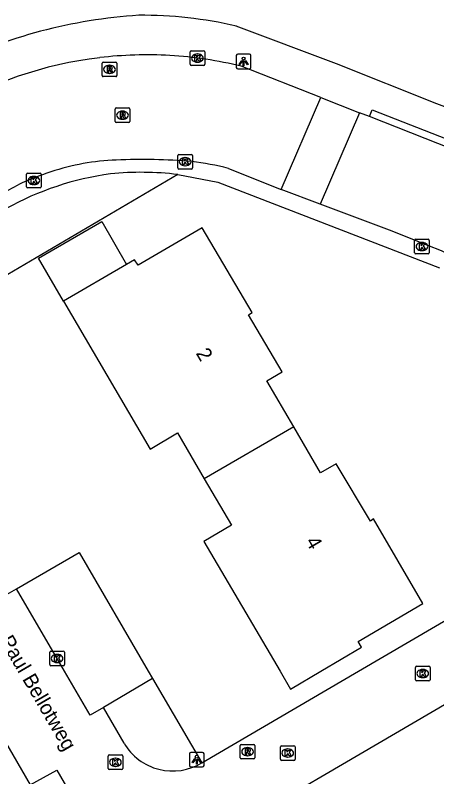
# Model space of a CAD drawing. Extents: x 159353 to 160616, y 385893 to 387321.
# Drawn here: x 160423.5 to 160452.3, y 386492.8 to 386544.9 of the extents above; entities that cross this region are included whole.
import ezdxf

# ---------------------------------------------------------------- set-up
doc = ezdxf.new("R2010")
doc.units = 0
for name, color, linetype in [('IMGEO_Groenvoorziening', 7, 'Continuous'), ('IMGEO_Kolk', 7, 'Continuous'), ('IMGEO_Lichtpunt', 7, 'Continuous'), ('IMGEO_Openbare_ruimte_label', 7, 'Continuous'), ('IMGEO_Pand', 7, 'Continuous'), ('IMGEO_Pand_nummerreeks', 7, 'Continuous'), ('IMGEO_Parkeervlak_open', 7, 'Continuous'), ('IMGEO_Rijbaan_lokaal_open', 7, 'Continuous'), ('IMGEO_Rioolput', 7, 'Continuous'), ('IMGEO_Voetpad_open', 7, 'Continuous')]:
    doc.layers.add(name, color=color, linetype=linetype)

msp = doc.modelspace()

# ---------------------------------------------------------------- linework, layer by layer
at = {"layer": 'IMGEO_Groenvoorziening'}
for points in [[(160434.608, 386534.008), (160413.256, 386521.457)], [(160432.862, 386499.51), (160436.257, 386493.736)]]:
    msp.add_lwpolyline(points, dxfattribs=at)
at = {"layer": 'IMGEO_Kolk'}
for p, q in [((160435.447, 386541.555), (160435.447, 386542.407)), ((160435.522, 386542.481), (160436.374, 386542.481)), ((160435.935, 386542.261), (160435.96, 386542.261)), ((160436.448, 386542.407), (160436.448, 386541.555)), ((160435.958, 386541.701), (160435.933, 386541.701)), ((160436.374, 386541.481), (160435.522, 386541.481)), ((160434.607, 386534.461), (160434.607, 386535.313)), ((160434.682, 386535.387), (160435.534, 386535.387)), ((160435.608, 386535.313), (160435.608, 386534.461)), ((160435.095, 386535.167), (160435.12, 386535.167)), ((160435.534, 386534.387), (160434.682, 386534.387)), ((160435.118, 386534.607), (160435.093, 386534.607)), ((160424.257, 386533.171), (160424.257, 386534.023)), ((160424.332, 386534.097), (160425.184, 386534.097)), ((160424.745, 386533.877), (160424.77, 386533.877)), ((160425.258, 386534.023), (160425.258, 386533.171)), ((160424.768, 386533.317), (160424.743, 386533.317)), ((160425.184, 386533.097), (160424.332, 386533.097)), ((160450.885, 386529.576), (160451.737, 386529.576)), ((160450.81, 386528.65), (160450.81, 386529.502)), ((160451.298, 386529.356), (160451.323, 386529.356)), ((160451.811, 386529.502), (160451.811, 386528.65)), ((160451.737, 386528.576), (160450.885, 386528.576)), ((160451.321, 386528.796), (160451.296, 386528.796)), ((160425.843, 386500.454), (160425.843, 386501.306)), ((160425.918, 386501.38), (160426.77, 386501.38)), ((160426.331, 386501.16), (160426.356, 386501.16)), ((160426.844, 386501.306), (160426.844, 386500.454)), ((160426.77, 386500.38), (160425.918, 386500.38)), ((160426.354, 386500.6), (160426.329, 386500.6)), ((160450.861, 386499.417), (160450.861, 386500.269)), ((160450.936, 386500.343), (160451.788, 386500.343)), ((160451.349, 386500.123), (160451.374, 386500.123)), ((160451.862, 386500.269), (160451.862, 386499.417)), ((160451.788, 386499.343), (160450.936, 386499.343)), ((160451.372, 386499.563), (160451.347, 386499.563)), ((160441.625, 386493.976), (160441.625, 386494.828)), ((160441.7, 386494.902), (160442.552, 386494.902)), ((160442.113, 386494.682), (160442.138, 386494.682)), ((160442.626, 386494.828), (160442.626, 386493.976)), ((160429.834, 386493.342), (160429.834, 386494.194)), ((160429.909, 386494.268), (160430.761, 386494.268)), ((160430.835, 386494.194), (160430.835, 386493.342)), ((160442.136, 386494.122), (160442.111, 386494.122)), ((160430.322, 386494.048), (160430.347, 386494.048)), ((160442.552, 386493.902), (160441.7, 386493.902)), ((160430.761, 386493.268), (160429.909, 386493.268)), ((160430.345, 386493.488), (160430.32, 386493.488))]:
    msp.add_line(p, q, dxfattribs=at)
for points in [[(160435.447, 386541.555), (160435.447, 386542.407)], [(160435.522, 386542.481), (160436.374, 386542.481)], [(160435.768, 386542.181), (160435.891, 386542.181), (160435.891, 386542.03), (160436.021, 386542.181), (160436.185, 386542.181), (160436.039, 386542.03), (160436.192, 386541.781), (160436.04, 386541.781), (160435.955, 386541.945), (160435.891, 386541.878), (160435.891, 386541.781), (160435.768, 386541.781), (160435.768, 386542.181)], [(160436.448, 386542.407), (160436.448, 386541.555)], [(160436.374, 386541.481), (160435.522, 386541.481)], [(160434.607, 386534.461), (160434.607, 386535.313)], [(160434.682, 386535.387), (160435.534, 386535.387)], [(160435.608, 386535.313), (160435.608, 386534.461)], [(160434.928, 386535.087), (160435.051, 386535.087), (160435.051, 386534.936), (160435.181, 386535.087), (160435.345, 386535.087), (160435.199, 386534.936), (160435.352, 386534.687), (160435.2, 386534.687), (160435.115, 386534.851), (160435.051, 386534.784), (160435.051, 386534.687), (160434.928, 386534.687), (160434.928, 386535.087)], [(160435.534, 386534.387), (160434.682, 386534.387)], [(160424.257, 386533.171), (160424.257, 386534.023)], [(160424.332, 386534.097), (160425.184, 386534.097)], [(160424.578, 386533.797), (160424.701, 386533.797), (160424.701, 386533.646), (160424.831, 386533.797), (160424.995, 386533.797), (160424.849, 386533.646), (160425.002, 386533.397), (160424.85, 386533.397), (160424.765, 386533.561), (160424.701, 386533.494), (160424.701, 386533.397), (160424.578, 386533.397), (160424.578, 386533.797)], [(160425.258, 386534.023), (160425.258, 386533.171)], [(160425.184, 386533.097), (160424.332, 386533.097)], [(160450.885, 386529.576), (160451.737, 386529.576)], [(160450.81, 386528.65), (160450.81, 386529.502)], [(160451.131, 386529.276), (160451.254, 386529.276), (160451.254, 386529.125), (160451.384, 386529.276), (160451.548, 386529.276), (160451.402, 386529.125), (160451.555, 386528.876), (160451.403, 386528.876), (160451.318, 386529.04), (160451.254, 386528.973), (160451.254, 386528.876), (160451.131, 386528.876), (160451.131, 386529.276)], [(160451.811, 386529.502), (160451.811, 386528.65)], [(160451.737, 386528.576), (160450.885, 386528.576)], [(160425.843, 386500.454), (160425.843, 386501.306)], [(160425.918, 386501.38), (160426.77, 386501.38)], [(160426.164, 386501.08), (160426.287, 386501.08), (160426.287, 386500.929), (160426.417, 386501.08), (160426.581, 386501.08), (160426.435, 386500.929), (160426.588, 386500.68), (160426.436, 386500.68), (160426.351, 386500.844), (160426.287, 386500.777), (160426.287, 386500.68), (160426.164, 386500.68), (160426.164, 386501.08)], [(160426.844, 386501.306), (160426.844, 386500.454)], [(160426.77, 386500.38), (160425.918, 386500.38)], [(160450.861, 386499.417), (160450.861, 386500.269)], [(160450.936, 386500.343), (160451.788, 386500.343)], [(160451.182, 386500.043), (160451.305, 386500.043), (160451.305, 386499.892), (160451.435, 386500.043), (160451.599, 386500.043), (160451.453, 386499.892), (160451.606, 386499.643), (160451.454, 386499.643), (160451.369, 386499.807), (160451.305, 386499.74), (160451.305, 386499.643), (160451.182, 386499.643), (160451.182, 386500.043)], [(160451.862, 386500.269), (160451.862, 386499.417)], [(160451.788, 386499.343), (160450.936, 386499.343)], [(160441.625, 386493.976), (160441.625, 386494.828)], [(160441.7, 386494.902), (160442.552, 386494.902)], [(160442.626, 386494.828), (160442.626, 386493.976)], [(160429.834, 386493.342), (160429.834, 386494.194)], [(160429.909, 386494.268), (160430.761, 386494.268)], [(160430.835, 386494.194), (160430.835, 386493.342)], [(160441.946, 386494.602), (160442.069, 386494.602), (160442.069, 386494.451), (160442.199, 386494.602), (160442.363, 386494.602), (160442.217, 386494.451), (160442.37, 386494.202), (160442.218, 386494.202), (160442.133, 386494.366), (160442.069, 386494.299), (160442.069, 386494.202), (160441.946, 386494.202), (160441.946, 386494.602)], [(160430.155, 386493.968), (160430.278, 386493.968), (160430.278, 386493.817), (160430.408, 386493.968), (160430.572, 386493.968), (160430.426, 386493.817), (160430.579, 386493.568), (160430.427, 386493.568), (160430.342, 386493.732), (160430.278, 386493.665), (160430.278, 386493.568), (160430.155, 386493.568), (160430.155, 386493.968)], [(160442.552, 386493.902), (160441.7, 386493.902)], [(160430.761, 386493.268), (160429.909, 386493.268)]]:
    msp.add_lwpolyline(points, dxfattribs=at)
for centre, start, end in [((160435.524, 386542.405), 91.552, 178.448), ((160435.524, 386542.405), 91.552, 178.448), ((160436.372, 386542.405), 1.552, 88.448), ((160436.372, 386542.405), 1.552, 88.448), ((160435.524, 386541.557), 181.552, 268.448), ((160435.524, 386541.557), 181.552, 268.448), ((160436.372, 386541.557), 271.552, 358.448), ((160436.372, 386541.557), 271.552, 358.448), ((160434.684, 386535.311), 91.552, 178.448), ((160434.684, 386535.311), 91.552, 178.448), ((160435.532, 386535.311), 1.552, 88.448), ((160435.532, 386535.311), 1.552, 88.448), ((160434.684, 386534.463), 181.552, 268.448), ((160434.684, 386534.463), 181.552, 268.448), ((160435.532, 386534.463), 271.552, 358.448), ((160435.532, 386534.463), 271.552, 358.448), ((160424.334, 386534.021), 91.552, 178.448), ((160424.334, 386534.021), 91.552, 178.448), ((160425.182, 386534.021), 1.552, 88.448), ((160425.182, 386534.021), 1.552, 88.448), ((160424.334, 386533.173), 181.552, 268.448), ((160424.334, 386533.173), 181.552, 268.448), ((160425.182, 386533.173), 271.552, 358.448), ((160425.182, 386533.173), 271.552, 358.448), ((160450.887, 386529.5), 91.552, 178.448), ((160450.887, 386529.5), 91.552, 178.448), ((160451.735, 386529.5), 1.552, 88.448), ((160451.735, 386529.5), 1.552, 88.448), ((160450.887, 386528.652), 181.552, 268.448), ((160450.887, 386528.652), 181.552, 268.448), ((160451.735, 386528.652), 271.552, 358.448), ((160451.735, 386528.652), 271.552, 358.448), ((160425.92, 386501.304), 91.552, 178.448), ((160425.92, 386501.304), 91.552, 178.448), ((160426.768, 386501.304), 1.552, 88.448), ((160426.768, 386501.304), 1.552, 88.448), ((160425.92, 386500.456), 181.552, 268.448), ((160425.92, 386500.456), 181.552, 268.448), ((160426.768, 386500.456), 271.552, 358.448), ((160426.768, 386500.456), 271.552, 358.448), ((160450.938, 386500.267), 91.552, 178.448), ((160450.938, 386500.267), 91.552, 178.448), ((160451.786, 386500.267), 1.552, 88.448), ((160451.786, 386500.267), 1.552, 88.448), ((160450.938, 386499.419), 181.552, 268.448), ((160450.938, 386499.419), 181.552, 268.448), ((160451.786, 386499.419), 271.552, 358.448), ((160451.786, 386499.419), 271.552, 358.448), ((160441.702, 386494.826), 91.552, 178.448), ((160441.702, 386494.826), 91.552, 178.448), ((160442.55, 386494.826), 1.552, 88.448), ((160442.55, 386494.826), 1.552, 88.448), ((160429.911, 386494.192), 91.552, 178.448), ((160429.911, 386494.192), 91.552, 178.448), ((160430.759, 386494.192), 1.552, 88.448), ((160430.759, 386494.192), 1.552, 88.448), ((160441.702, 386493.978), 181.552, 268.448), ((160441.702, 386493.978), 181.552, 268.448), ((160442.55, 386493.978), 271.552, 358.448), ((160442.55, 386493.978), 271.552, 358.448), ((160429.911, 386493.344), 181.552, 268.448), ((160429.911, 386493.344), 181.552, 268.448), ((160430.759, 386493.344), 271.552, 358.448), ((160430.759, 386493.344), 271.552, 358.448)]:
    msp.add_arc(centre, 0.0765, start, end, dxfattribs=at)
for centre, major_axis, ratio, start_param, end_param in [((160435.934, 386541.981), (-0.387, 0.002), 0.722429, 4.712389, 7.853982), ((160435.959, 386541.981), (-0.39, 0.002), 0.717154, 1.570796, 4.712389), ((160435.094, 386534.887), (-0.387, 0.002), 0.722429, 4.712389, 7.853982), ((160435.119, 386534.887), (-0.39, 0.002), 0.717154, 1.570796, 4.712389), ((160424.744, 386533.597), (-0.387, 0.002), 0.722429, 4.712389, 7.853982), ((160424.769, 386533.597), (-0.39, 0.002), 0.717154, 1.570796, 4.712389), ((160451.297, 386529.076), (-0.387, 0.002), 0.722429, 4.712389, 7.853982), ((160451.322, 386529.076), (-0.39, 0.002), 0.717154, 1.570796, 4.712389), ((160426.33, 386500.88), (-0.387, 0.002), 0.722429, 4.712389, 7.853982), ((160426.355, 386500.88), (-0.39, 0.002), 0.717154, 1.570796, 4.712389), ((160451.348, 386499.843), (-0.387, 0.002), 0.722429, 4.712389, 7.853982), ((160451.373, 386499.843), (-0.39, 0.002), 0.717154, 1.570796, 4.712389), ((160442.112, 386494.402), (-0.387, 0.002), 0.722429, 4.712389, 7.853982), ((160442.137, 386494.402), (-0.39, 0.002), 0.717154, 1.570796, 4.712389), ((160430.321, 386493.768), (-0.387, 0.002), 0.722429, 4.712389, 7.853982), ((160430.346, 386493.768), (-0.39, 0.002), 0.717154, 1.570796, 4.712389)]:
    msp.add_ellipse(centre, major_axis=major_axis, ratio=ratio, start_param=start_param, end_param=end_param, dxfattribs=at)
at = {"layer": 'IMGEO_Lichtpunt'}
for p, q in [((160438.608, 386542.148), (160438.608, 386541.341)), ((160438.608, 386542.148), (160438.608, 386541.341)), ((160439.51, 386542.243), (160438.702, 386542.243)), ((160439.51, 386542.243), (160438.702, 386542.243)), ((160439.604, 386541.341), (160439.604, 386542.148)), ((160439.604, 386541.341), (160439.604, 386542.148)), ((160438.702, 386541.247), (160439.51, 386541.247)), ((160438.702, 386541.247), (160439.51, 386541.247)), ((160435.401, 386494.355), (160435.401, 386493.548)), ((160435.401, 386494.355), (160435.401, 386493.548)), ((160436.303, 386494.45), (160435.495, 386494.45)), ((160436.303, 386494.45), (160435.495, 386494.45)), ((160436.397, 386493.548), (160436.397, 386494.355)), ((160436.397, 386493.548), (160436.397, 386494.355)), ((160435.495, 386493.454), (160436.303, 386493.454)), ((160435.495, 386493.454), (160436.303, 386493.454))]:
    msp.add_line(p, q, dxfattribs=at)
for points in [[(160438.982, 386541.812), (160439.021, 386541.784), (160438.833, 386541.522), (160438.795, 386541.549), (160438.982, 386541.812)], [(160439.084, 386541.764), (160439.131, 386541.764), (160439.131, 386541.442), (160439.084, 386541.442), (160439.084, 386541.764)], [(160439.194, 386541.784), (160439.232, 386541.811), (160439.419, 386541.549), (160439.38, 386541.521), (160439.194, 386541.784)], [(160435.775, 386494.019), (160435.814, 386493.991), (160435.626, 386493.729), (160435.588, 386493.756), (160435.775, 386494.019)], [(160435.877, 386493.971), (160435.924, 386493.971), (160435.924, 386493.649), (160435.877, 386493.649), (160435.877, 386493.971)], [(160435.987, 386493.991), (160436.025, 386494.018), (160436.212, 386493.756), (160436.173, 386493.728), (160435.987, 386493.991)]]:
    msp.add_lwpolyline(points, dxfattribs=at)
for centre in [(160439.107, 386541.946), (160435.9, 386494.153)]:
    msp.add_circle(centre, 0.0994, dxfattribs=at)
for centre, start, end in [((160438.702, 386542.148), 90, 180), ((160438.702, 386542.148), 90, 180), ((160439.51, 386542.148), 0, 90), ((160439.51, 386542.148), 0, 90), ((160438.702, 386541.341), 180, 270), ((160438.702, 386541.341), 180, 270), ((160439.51, 386541.341), 270, 0), ((160439.51, 386541.341), 270, 360), ((160435.495, 386494.355), 90, 180), ((160435.495, 386494.355), 90, 180), ((160436.303, 386494.355), 0, 90), ((160436.303, 386494.355), 0, 90), ((160435.495, 386493.548), 180, 270), ((160435.495, 386493.548), 180, 270), ((160436.303, 386493.548), 270, 0), ((160436.303, 386493.548), 270, 360)]:
    msp.add_arc(centre, 0.0946, start, end, dxfattribs=at)
at = {"layer": 'IMGEO_Pand'}
for points in [[(160426.779, 386525.338), (160425.074, 386528.279), (160429.4, 386530.787), (160431.105, 386527.846)], [(160442.541, 386516.737), (160440.704, 386519.894), (160441.739, 386520.496), (160439.442, 386524.407), (160439.698, 386524.566), (160436.276, 386530.357), (160431.883, 386527.793), (160431.648, 386528.161), (160431.105, 386527.846)], [(160431.105, 386527.846), (160426.779, 386525.338)], [(160426.779, 386525.338), (160432.704, 386515.217), (160434.579, 386516.315), (160436.417, 386513.174)], [(160436.417, 386513.174), (160438.277, 386509.996), (160436.392, 386508.893), (160441.599, 386500), (160442.313, 386498.781), (160444.382, 386500), (160447.179, 386501.648), (160446.945, 386502.034), (160451.364, 386504.643), (160447.997, 386510.429), (160447.794, 386510.282), (160445.43, 386514.193), (160444.378, 386513.58), (160442.541, 386516.737)], [(160442.541, 386516.737), (160436.417, 386513.174)]]:
    msp.add_lwpolyline(points, dxfattribs=at)
at = {"layer": 'IMGEO_Parkeervlak_open'}
for points in [[(160423.571, 386505.645), (160427.859, 386508.138), (160432.578, 386500), (160432.862, 386499.51)], [(160432.862, 386499.51), (160429.514, 386497.512)]]:
    msp.add_lwpolyline(points, dxfattribs=at)
at = {"layer": 'IMGEO_Rijbaan_lokaal_open'}
for points in [[(160444.388, 386539.281), (160438.949, 386541.419)], [(160441.678, 386532.987), (160444.388, 386539.281)], [(160444.388, 386539.281), (160447.027, 386538.24)], [(160447.027, 386538.24), (160444.339, 386531.981)], [(160447.723, 386537.97), (160447.027, 386538.24)], [(160453.369, 386535.75), (160447.723, 386537.97)], [(160438.071, 386534.427), (160441.678, 386532.987)], [(160412.179, 386526.704), (160416.052, 386529.026), (160421.606, 386532.212), (160423.688, 386533.308)], [(160444.339, 386531.981), (160441.678, 386532.987)], [(160453.006, 386528.597), (160452.637, 386528.788), (160451.703, 386529.156), (160449.262, 386530.12), (160444.339, 386531.981)], [(160406.923, 386522.395), (160419.978, 386500), (160424.508, 386492.229), (160426.319, 386493.234), (160431.097, 386484.987), (160456.754, 386500), (160459.951, 386501.871), (160458.975, 386503.558)], [(160413.256, 386521.457), (160422.775, 386505.182), (160423.571, 386505.645)], [(160436.257, 386493.736), (160446.964, 386500.001), (160457.511, 386506.179)], [(160429.514, 386497.512), (160428.603, 386496.996), (160426.855, 386500), (160423.571, 386505.645)], [(160430.926, 386495.074), (160429.514, 386497.512)]]:
    msp.add_lwpolyline(points, dxfattribs=at)
for centre, radius, start, end in [((160432.512, 386514.457), 27.744, 86.8024, 96.7304), ((160432.448, 386514.917), 27.287, 76.2179, 86.614), ((160432.488, 386515.109), 27.093, 96.8399, 121.0535), ((160430.935, 386519.174), 15.832, 91.9499, 108.4546), ((160432.191, 386495.706), 39.332, 85.0956, 92.6164), ((160433.58, 386517.236), 17.768, 75.3578, 83.6201), ((160432.6, 386514.043), 21.227, 108.3346, 114.8255), ((160434.249, 386497.024), 3.852, 210.4019, 301.4194)]:
    msp.add_arc(centre, radius, start, end, dxfattribs=at)
at = {"layer": 'IMGEO_Rioolput'}
for p, q in [((160429.429, 386540.783), (160429.429, 386541.635)), ((160429.504, 386541.709), (160430.356, 386541.709)), ((160430.43, 386541.635), (160430.43, 386540.783)), ((160429.917, 386541.489), (160429.942, 386541.489)), ((160430.356, 386540.709), (160429.504, 386540.709)), ((160429.94, 386540.929), (160429.915, 386540.929)), ((160430.321, 386537.642), (160430.321, 386538.494)), ((160430.396, 386538.568), (160431.248, 386538.568)), ((160431.322, 386538.494), (160431.322, 386537.642)), ((160430.809, 386538.348), (160430.834, 386538.348)), ((160431.248, 386537.568), (160430.396, 386537.568)), ((160430.832, 386537.788), (160430.807, 386537.788)), ((160438.876, 386494.07), (160438.876, 386494.922)), ((160438.951, 386494.996), (160439.803, 386494.996)), ((160439.364, 386494.776), (160439.389, 386494.776)), ((160439.877, 386494.922), (160439.877, 386494.07)), ((160439.387, 386494.216), (160439.362, 386494.216)), ((160439.803, 386493.996), (160438.951, 386493.996))]:
    msp.add_line(p, q, dxfattribs=at)
for points in [[(160429.429, 386540.783), (160429.429, 386541.635)], [(160429.504, 386541.709), (160430.356, 386541.709)], [(160430.43, 386541.635), (160430.43, 386540.783)], [(160430.018, 386541.407), (160429.766, 386541.409), (160429.766, 386541.009)], [(160429.766, 386541.009), (160429.89, 386541.009), (160429.89, 386541.171), (160429.901, 386541.171)], [(160429.944, 386541.328), (160429.89, 386541.328), (160429.89, 386541.247)], [(160429.89, 386541.247), (160429.942, 386541.247)], [(160429.948, 386541.142), (160430.019, 386541.009), (160430.159, 386541.009), (160430.094, 386541.135)], [(160430.356, 386540.709), (160429.504, 386540.709)], [(160430.321, 386537.642), (160430.321, 386538.494)], [(160430.396, 386538.568), (160431.248, 386538.568)], [(160431.322, 386538.494), (160431.322, 386537.642)], [(160430.91, 386538.266), (160430.658, 386538.268), (160430.658, 386537.868)], [(160430.658, 386537.868), (160430.782, 386537.868), (160430.782, 386538.03), (160430.793, 386538.03)], [(160430.836, 386538.187), (160430.782, 386538.187), (160430.782, 386538.106)], [(160430.782, 386538.106), (160430.834, 386538.106)], [(160430.84, 386538.001), (160430.911, 386537.868), (160431.051, 386537.868), (160430.986, 386537.994)], [(160431.248, 386537.568), (160430.396, 386537.568)], [(160438.876, 386494.07), (160438.876, 386494.922)], [(160438.951, 386494.996), (160439.803, 386494.996)], [(160439.465, 386494.694), (160439.213, 386494.696), (160439.213, 386494.296)], [(160439.391, 386494.615), (160439.337, 386494.615), (160439.337, 386494.534)], [(160439.877, 386494.922), (160439.877, 386494.07)], [(160439.213, 386494.296), (160439.337, 386494.296), (160439.337, 386494.458), (160439.348, 386494.458)], [(160439.337, 386494.534), (160439.389, 386494.534)], [(160439.395, 386494.429), (160439.466, 386494.296), (160439.606, 386494.296), (160439.541, 386494.422)], [(160439.803, 386493.996), (160438.951, 386493.996)]]:
    msp.add_lwpolyline(points, dxfattribs=at)
for centre, radius, start, end in [((160429.506, 386541.633), 0.0765, 91.552, 178.448), ((160429.506, 386541.633), 0.0765, 91.552, 178.448), ((160430.354, 386541.633), 0.0765, 1.552, 88.448), ((160430.354, 386541.633), 0.0765, 1.552, 88.448), ((160429.9, 386541.118), 0.0533, 26.0293, 88.6989), ((160429.926, 386541.436), 0.19, 274.7715, 282.9687), ((160429.95, 386541.232), 0.0964, 77.0061, 93.1865), ((160429.964, 386541.289), 0.0378, 276.6634, 79.6772), ((160430.017, 386541.297), 0.109, 350.3612, 89.416), ((160430.015, 386541.297), 0.112, 277.5842, 350.9817), ((160429.999, 386541.082), 0.108, 29.5134, 73.7905), ((160429.506, 386540.785), 0.0765, 181.552, 268.448), ((160429.506, 386540.785), 0.0765, 181.552, 268.448), ((160430.354, 386540.785), 0.0765, 271.552, 358.448), ((160430.354, 386540.785), 0.0765, 271.552, 358.448), ((160430.398, 386538.492), 0.0765, 91.552, 178.448), ((160430.398, 386538.492), 0.0765, 91.552, 178.448), ((160431.246, 386538.492), 0.0765, 1.552, 88.448), ((160431.246, 386538.492), 0.0765, 1.552, 88.448), ((160430.792, 386537.977), 0.0533, 26.0293, 88.6989), ((160430.818, 386538.295), 0.19, 274.7715, 282.9687), ((160430.842, 386538.091), 0.0964, 77.0061, 93.1865), ((160430.856, 386538.148), 0.0378, 276.6634, 79.6772), ((160430.909, 386538.156), 0.109, 350.3612, 89.416), ((160430.907, 386538.156), 0.112, 277.5842, 350.9817), ((160430.891, 386537.941), 0.108, 29.5134, 73.7905), ((160430.398, 386537.644), 0.0765, 181.552, 268.448), ((160430.398, 386537.644), 0.0765, 181.552, 268.448), ((160431.246, 386537.644), 0.0765, 271.552, 358.448), ((160431.246, 386537.644), 0.0765, 271.552, 358.448), ((160438.953, 386494.92), 0.0765, 91.552, 178.448), ((160438.953, 386494.92), 0.0765, 91.552, 178.448), ((160439.397, 386494.519), 0.0964, 77.0061, 93.1865), ((160439.411, 386494.576), 0.0378, 276.6634, 79.6772), ((160439.464, 386494.584), 0.109, 350.3612, 89.416), ((160439.801, 386494.92), 0.0765, 1.552, 88.448), ((160439.801, 386494.92), 0.0765, 1.552, 88.448), ((160439.347, 386494.405), 0.0533, 26.0293, 88.6989), ((160439.373, 386494.723), 0.19, 274.7715, 282.9687), ((160439.462, 386494.584), 0.112, 277.5842, 350.9817), ((160439.446, 386494.369), 0.108, 29.5134, 73.7905), ((160438.953, 386494.072), 0.0765, 181.552, 268.448), ((160438.953, 386494.072), 0.0765, 181.552, 268.448), ((160439.801, 386494.072), 0.0765, 271.552, 358.448), ((160439.801, 386494.072), 0.0765, 271.552, 358.448)]:
    msp.add_arc(centre, radius, start, end, dxfattribs=at)
for centre, major_axis, ratio, start_param, end_param in [((160429.916, 386541.209), (-0.387, 0.002), 0.722429, 4.712389, 7.853982), ((160429.941, 386541.209), (-0.39, 0.002), 0.717154, 1.570796, 4.712389), ((160430.808, 386538.068), (-0.387, 0.002), 0.722429, 4.712389, 7.853982), ((160430.833, 386538.068), (-0.39, 0.002), 0.717154, 1.570796, 4.712389), ((160439.363, 386494.496), (-0.387, 0.002), 0.722429, 4.712389, 7.853982), ((160439.388, 386494.496), (-0.39, 0.002), 0.717154, 1.570796, 4.712389)]:
    msp.add_ellipse(centre, major_axis=major_axis, ratio=ratio, start_param=start_param, end_param=end_param, dxfattribs=at)
at = {"layer": 'IMGEO_Voetpad_open'}
for points in [[(160455.794, 386537.552), (160452.316, 386538.852), (160445.472, 386541.581), (160438.609, 386544.173)], [(160447.723, 386537.97), (160447.905, 386538.435), (160453.551, 386536.215), (160453.369, 386535.75)], [(160434.608, 386534.008), (160437.349, 386533.494), (160452.506, 386527.611)]]:
    msp.add_lwpolyline(points, dxfattribs=at)
for centre, radius, start, end in [((160434.262, 386509.676), 35.315, 93.7741, 115.9019), ((160432.104, 386516.01), 28.905, 76.9943, 90.331), ((160432.769, 386513.914), 20.333, 97.8214, 119.1496), ((160432.075, 386512.88), 21.28, 83.1647, 95.5915)]:
    msp.add_arc(centre, radius, start, end, dxfattribs=at)

# ---------------------------------------------------------------- texts
at = {"layer": 'IMGEO_Openbare_ruimte_label'}
msp.add_text('Dom Paul Bellotweg', height=1, rotation=300.2564, dxfattribs=at).set_placement((160420.793, 386504.862))
at = {"layer": 'IMGEO_Pand_nummerreeks'}
for s, p in [('2', (160435.814, 386521.775)), ('4', (160443.314, 386508.885))]:
    msp.add_text(s, height=1, rotation=300.1943, dxfattribs=at).set_placement(p)

doc.saveas('drawing.dxf')
